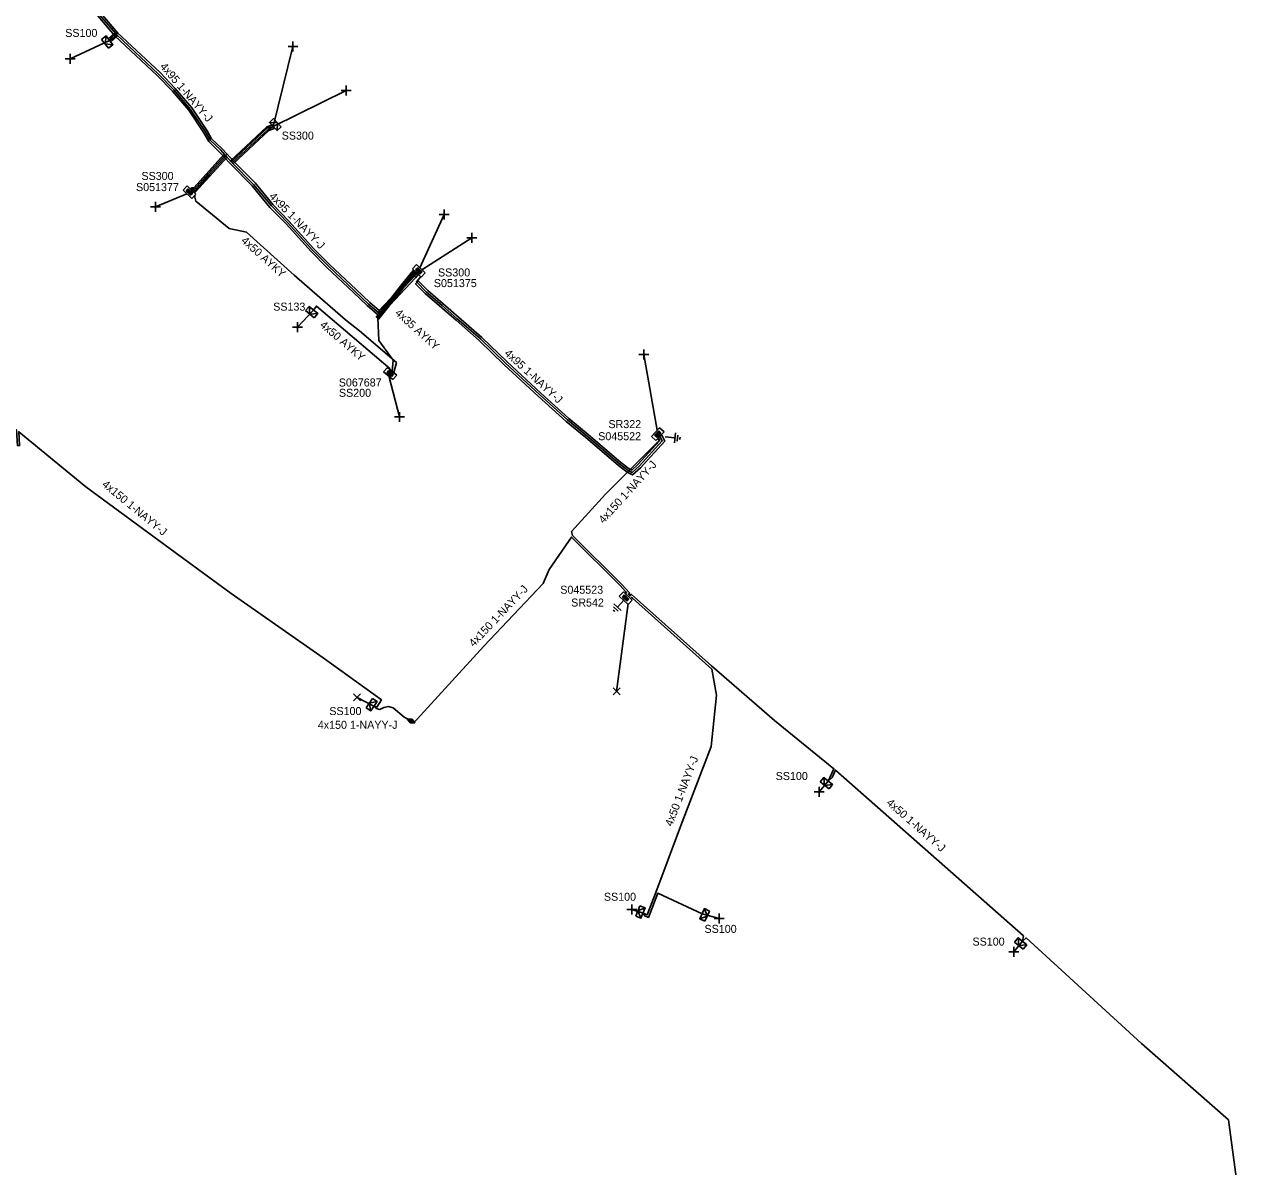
# Model space of a CAD drawing. Extents: x -748492 to -735633, y -1146251 to -1139940.
# Drawn here: x -736460.8 to -736309.3, y -1143691.4 to -1143548.7 of the extents above; entities that cross this region are included whole.
import ezdxf

# ---------------------------------------------------------------- set-up
doc = ezdxf.new("R2010")
doc.units = 0
for name, color, linetype in [('Vrstva 1', 7, 'Continuous'), ('Vrstva 14', 7, 'Continuous'), ('Vrstva 15', 7, 'Continuous'), ('Vrstva 19', 7, 'Continuous'), ('Vrstva 20', 7, 'Continuous'), ('Vrstva 28', 7, 'Continuous'), ('Vrstva 29', 7, 'Continuous'), ('Vrstva 30', 7, 'Continuous'), ('Vrstva 31', 7, 'Continuous'), ('Vrstva 33', 7, 'Continuous'), ('Vrstva 34', 7, 'Continuous'), ('Vrstva 4', 7, 'Continuous'), ('Vrstva 5', 7, 'Continuous'), ('Vrstva 59', 7, 'Continuous'), ('Vrstva 6', 7, 'Continuous'), ('Vrstva 8', 7, 'Continuous'), ('Vrstva 9', 7, 'Continuous')]:
    doc.layers.add(name, color=color, linetype=linetype)

# ---------------------------------------------------------------- blocks, each defined once
blk = doc.blocks.new('NN870')
at = {"layer": 'Vrstva 4'}
for points in [[(0, -0.25), (0.5, 0), (0, 0.25), (-0.5, 0), (0, -0.25)], [(0.37, 0), (0, 0.19), (-0.36, 0), (0, -0.19), (0.37, 0)], [(0.24, 0), (0, 0.12), (-0.25, 0), (0, -0.12), (0.24, 0)], [(0.12, 0), (0, 0.06), (-0.13, 0), (0, -0.06), (0.12, 0)]]:
    blk.add_lwpolyline(points, dxfattribs=at)
blk = doc.blocks.new('NN800')
at = {"layer": 'Vrstva 1'}
for points in [[(-0.44, 0.44), (0.44, -0.44)], [(-0.44, -0.44), (0.44, 0.44)]]:
    blk.add_lwpolyline(points, dxfattribs=at)
blk = doc.blocks.new('NN620')
at = {"layer": 'Vrstva 8'}
for points in [[(0.75, 0), (-0.75, 0)], [(-0.75, 0), (-0.75, -0.75)], [(0.75, -0.75), (0.75, 0)], [(-0.75, -0.75), (0.75, -0.75)], [(0.37, -0.18), (-0.38, -0.18)], [(-0.38, -0.18), (-0.38, -0.56)], [(-0.38, -0.56), (0.37, -0.56)], [(0.32, -0.23), (-0.33, -0.23)], [(-0.33, -0.23), (-0.33, -0.51)], [(-0.33, -0.51), (0.32, -0.51)], [(0.27, -0.27), (-0.28, -0.27)], [(-0.28, -0.27), (-0.28, -0.46)], [(-0.28, -0.46), (0.27, -0.46)], [(0.23, -0.32), (-0.23, -0.32)], [(-0.23, -0.32), (-0.23, -0.42)], [(-0.23, -0.42), (0.23, -0.42)], [(-0.19, -0.37), (0.19, -0.37)], [(0.23, -0.42), (0.23, -0.32)], [(0.27, -0.46), (0.27, -0.27)], [(0.32, -0.51), (0.32, -0.23)], [(0.37, -0.56), (0.37, -0.18)]]:
    blk.add_lwpolyline(points, dxfattribs=at)
blk = doc.blocks.new('NN630')
at = {"layer": 'Vrstva 9'}
for points in [[(0, -0.7), (-0.7, 0)], [(-0.7, -0.7), (-0.7, 0), (0.7, 0), (0.7, -0.7)], [(-0.7, -0.7), (0.7, -0.7)], [(0, -0.7), (0.7, 0)]]:
    blk.add_lwpolyline(points, dxfattribs=at)
blk = doc.blocks.new('NN810')
at = {"layer": 'Vrstva 14'}
for points in [[(0, -0.64), (0, -1.89)], [(0.63, -1.89), (-0.62, -1.89)], [(0.39, -2.2), (-0.4, -2.2)], [(0, -2.52), (-0.12, -2.52)], [(0.14, -2.52), (0, -2.52)]]:
    blk.add_lwpolyline(points, dxfattribs=at)

msp = doc.modelspace()

# ---------------------------------------------------------------- linework, layer by layer
at = {"layer": 'Vrstva 20'}
for points in [[(-736457.74, -1143539.08), (-736451.22, -1143547.37), (-736449.08, -1143549.86), (-736449.47, -1143550.17), (-736451.6, -1143547.69), (-736458.13, -1143539.4)], [(-736449.47, -1143549.81), (-736449.13, -1143550.18), (-736449.96, -1143550.93), (-736450.3, -1143550.56)], [(-736435.43, -1143564.98), (-736435.78, -1143565.34), (-736436.46, -1143564.61), (-736437.74, -1143563.39), (-736438.34, -1143562.31), (-736440.24, -1143559.48), (-736442.28, -1143557.11), (-736444.18, -1143555.13), (-736449.47, -1143550.17), (-736449.13, -1143549.81), (-736443.82, -1143554.77), (-736441.91, -1143556.77), (-736439.84, -1143559.18), (-736437.92, -1143562.05), (-736437.39, -1143563.03), (-736436.1, -1143564.25)], [(-736435.03, -1143565.79), (-736430.49, -1143561.56), (-736429.76, -1143561.28), (-736429.58, -1143561.74), (-736430.21, -1143562), (-736434.69, -1143566.15)], [(-736435.79, -1143564.98), (-736435.42, -1143565.32), (-736439.37, -1143569.67), (-736439.88, -1143569.68), (-736439.9, -1143569.18), (-736439.59, -1143569.17)], [(-736416.44, -1143584.5), (-736416.4, -1143585.2), (-736417.95, -1143583.87), (-736419.66, -1143582.24), (-736422.98, -1143579.1), (-736424.95, -1143577.11), (-736428.07, -1143573.66), (-736430.09, -1143571.6), (-736432.33, -1143568.9), (-736435.04, -1143566.14), (-736435.79, -1143565.32), (-736435.43, -1143564.98), (-736434.68, -1143565.79), (-736431.95, -1143568.56), (-736429.71, -1143571.26), (-736427.71, -1143573.32), (-736424.59, -1143576.77), (-736422.64, -1143578.74), (-736419.32, -1143581.88), (-736417.61, -1143583.49)], [(-736411.88, -1143579.72), (-736413.15, -1143581.31), (-736416.47, -1143585.53), (-736416.79, -1143585.29), (-736413.47, -1143581.07), (-736412.19, -1143579.47)], [(-736416.44, -1143584.5), (-736412.27, -1143580.07), (-736411.95, -1143579.66), (-736411.55, -1143579.96), (-736411.89, -1143580.39), (-736416.4, -1143585.2)], [(-736381.37, -1143600.72), (-736381.59, -1143600.29), (-736381.15, -1143600.06), (-736380.77, -1143600.8), (-736383.8, -1143604.12), (-736384.8, -1143605.01), (-736385.47, -1143604.66), (-736386.56, -1143603.84), (-736390.64, -1143600.35), (-736393.09, -1143598.33), (-736396.57, -1143595.16), (-736400.81, -1143591.26), (-736403.96, -1143588.21), (-736406.84, -1143585.7), (-736410.71, -1143582.36), (-736411.89, -1143581.17), (-736411.55, -1143580.8), (-736410.37, -1143582), (-736406.52, -1143585.32), (-736403.62, -1143587.85), (-736400.47, -1143590.9), (-736396.23, -1143594.8), (-736392.77, -1143597.95), (-736390.32, -1143599.97), (-736386.24, -1143603.46), (-736385.21, -1143604.24), (-736384.88, -1143604.41), (-736384.16, -1143603.76)]]:
    msp.add_lwpolyline(points, close=True, dxfattribs=at)
at = {"layer": 'Vrstva 5'}
for points in [[(-736440, -1143569.33), (-736439.53, -1143569.32), (-736437.81, -1143567.4), (-736435.68, -1143565.08), (-736436.28, -1143564.43), (-736437.54, -1143563.23), (-736438.13, -1143562.18), (-736440.04, -1143559.33), (-736442.09, -1143556.94), (-736444, -1143554.95), (-736449.23, -1143550.06), (-736449.83, -1143550.6), (-736450.13, -1143550.75), (-736449.94, -1143550.44), (-736449.36, -1143549.91), (-736451.41, -1143547.53)], [(-736439.78, -1143569.53), (-736439.43, -1143569.52), (-736437.67, -1143567.54), (-736435.54, -1143565.22), (-736434.93, -1143565.9), (-736430.4, -1143561.69), (-736429.67, -1143561.51), (-736430.3, -1143561.87), (-736434.79, -1143566.04), (-736432.14, -1143568.73), (-736429.9, -1143571.43), (-736427.89, -1143573.49), (-736424.77, -1143576.94), (-736422.81, -1143578.92), (-736419.49, -1143582.06), (-736417.78, -1143583.68), (-736416.42, -1143584.85), (-736412.08, -1143580.23), (-736411.75, -1143579.81)], [(-736515.32, -1143576.46), (-736515.17, -1143575.77), (-736513.66, -1143575.89), (-736509.94, -1143570.26), (-736509.33, -1143569.38), (-736507.61, -1143567.78), (-736506.87, -1143567.6), (-736496.45, -1143574.03), (-736485.93, -1143581.91), (-736472.94, -1143591.01), (-736461.73, -1143599.42), (-736461.61, -1143601.38), (-736461.36, -1143601.36), (-736461.47, -1143599.62), (-736453.1, -1143606.51), (-736442.54, -1143614.26), (-736434.94, -1143619.81), (-736423.45, -1143627.86), (-736416.15, -1143633.12), (-736416.73, -1143634), (-736417.1, -1143633.9)], [(-736414.6, -1143592.21), (-736414.29, -1143590.99), (-736418.92, -1143587.04), (-736420.65, -1143585.66), (-736427.08, -1143580.07), (-736433.02, -1143574.7), (-736435.2, -1143574.24), (-736439.34, -1143570.83), (-736439.49, -1143570.33), (-736439.47, -1143570.06)], [(-736412.03, -1143579.59), (-736413.31, -1143581.19), (-736416.63, -1143585.41), (-736416.5, -1143588.23), (-736414.7, -1143590.69), (-736414.83, -1143592.06)], [(-736411.27, -1143580.28), (-736411.38, -1143580.4), (-736411.8, -1143580.9), (-736410.54, -1143582.18), (-736408.56, -1143583.87), (-736406.68, -1143585.51), (-736403.79, -1143588.03), (-736400.64, -1143591.08), (-736396.4, -1143594.98), (-736392.93, -1143598.14), (-736390.48, -1143600.16), (-736386.4, -1143603.65), (-736385.34, -1143604.45), (-736384.84, -1143604.71), (-736383.98, -1143603.94), (-736381.07, -1143600.76), (-736381.37, -1143600.18)], [(-736415.09, -1143591.76), (-736424.29, -1143583.93), (-736424.64, -1143584.42)], [(-736385.31, -1143620.01), (-736385.15, -1143619.75), (-736386.12, -1143618.69), (-736392.28, -1143612.57), (-736392.4, -1143612.08), (-736388.16, -1143607.43), (-736381.48, -1143600.72), (-736381.67, -1143600.5)], [(-736412.44, -1143635.73), (-736412.14, -1143636.01), (-736403.38, -1143626.39), (-736395.95, -1143618.59), (-736395.22, -1143616.84), (-736392.42, -1143612.78), (-736386.3, -1143618.86), (-736385.66, -1143619.56), (-736385.52, -1143619.82)], [(-736385.15, -1143620.16), (-736384.96, -1143619.92), (-736374.94, -1143628.85), (-736367.07, -1143635.69), (-736359.64, -1143641.71), (-736360.36, -1143643.24), (-736359.87, -1143642.78), (-736359.45, -1143641.88), (-736347.53, -1143652.37), (-736335.93, -1143662.58), (-736336.08, -1143663.25), (-736335.63, -1143662.84), (-736321.2, -1143676.03), (-736310.34, -1143685.55), (-736309.31, -1143693.33), (-736314.3, -1143703.37), (-736314.86, -1143703.18)], [(-736384.98, -1143620.3), (-736384.78, -1143620.42), (-736374.87, -1143629.25), (-736374.32, -1143632.51), (-736374.98, -1143638.91), (-736378.81, -1143648.9), (-736381.88, -1143657.16), (-736382.95, -1143659.94), (-736383.48, -1143659.72), (-736383.25, -1143660.08), (-736382.81, -1143660.27), (-736381.65, -1143657.26), (-736376.11, -1143659.81)], [(-736417.1, -1143633.9), (-736416.83, -1143634.18), (-736416.34, -1143634.3), (-736415.86, -1143634.06), (-736415.29, -1143633.95), (-736414.7, -1143634.09), (-736413.33, -1143635.27), (-736412.44, -1143635.73)]]:
    msp.add_lwpolyline(points, dxfattribs=at)
at = {"layer": 'Vrstva 59'}
for points in [[(-736450.13, -1143550.75), (-736455.05, -1143553.06)], [(-736429.67, -1143561.51), (-736427.21, -1143551.52)], [(-736429.67, -1143561.51), (-736420.57, -1143557.01)], [(-736440.47, -1143569.9), (-736444.37, -1143571.54)], [(-736411.36, -1143579.14), (-736408.32, -1143572.51)], [(-736411.1, -1143579.39), (-736404.88, -1143575.42)], [(-736424.64, -1143584.42), (-736426.63, -1143586.58)], [(-736381.71, -1143599.41), (-736383.39, -1143589.97)], [(-736415.19, -1143592.79), (-736413.89, -1143597.78)], [(-736385.32, -1143621.09), (-736386.79, -1143632.05)], [(-736417.1, -1143633.9), (-736419.2, -1143632.8)], [(-736360.36, -1143643.24), (-736361.46, -1143644.57)], [(-736383.48, -1143659.72), (-736384.87, -1143659.27)], [(-736376.11, -1143659.81), (-736373.97, -1143660.41)], [(-736336.08, -1143663.25), (-736337.17, -1143664.58)]]:
    msp.add_lwpolyline(points, dxfattribs=at)

# ---------------------------------------------------------------- block references
at = {"layer": 'Vrstva 15'}
for p, rotation in [((-736381.37, -1143600.18), 83.76495558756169), ((-736385.39, -1143620.13), -42.83343329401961)]:
    msp.add_blockref('NN810', p, dxfattribs=dict(at, rotation=rotation))
at = {"layer": 'Vrstva 19', "rotation": 152.66764053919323}
msp.add_blockref('NN870', (-736412.44, -1143635.73), dxfattribs=at)
at = {"layer": 'Vrstva 28'}
for p, rotation in [((-736439.89, -1143569.43), -42.69992222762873), ((-736411.75, -1143579.81), 135.8443861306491), ((-736414.83, -1143592.06), -39.65990786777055), ((-736381.37, -1143600.18), -132.86177773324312), ((-736385.39, -1143620.13), -42.83343339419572)]:
    msp.add_blockref('NN620', p, dxfattribs=dict(at, rotation=rotation))
at = {"layer": 'Vrstva 31'}
for p, rotation in [((-736450.13, -1143550.75), -52.364905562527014), ((-736429.67, -1143561.51), 133.60264444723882), ((-736424.64, -1143584.42), -40.57102494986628), ((-736417.1, -1143633.9), -124.28709734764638), ((-736360.36, -1143643.24), -38.23486944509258), ((-736383.48, -1143659.72), -111.31745279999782), ((-736376.11, -1143659.81), 65.11002499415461), ((-736336.08, -1143663.25), -39.40169162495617)]:
    msp.add_blockref('NN630', p, dxfattribs=dict(at, rotation=rotation))
at = {"layer": 'Vrstva 34'}
for p, rotation in [((-736427.21, -1143551.52), 45), ((-736455.05, -1143553.06), 45), ((-736420.57, -1143557.01), 45), ((-736444.37, -1143571.54), 45), ((-736408.32, -1143572.51), 45), ((-736404.88, -1143575.42), 45), ((-736426.63, -1143586.58), 45), ((-736383.39, -1143589.97), 45), ((-736413.89, -1143597.78), 45), ((-736361.46, -1143644.57), 45), ((-736384.87, -1143659.27), 45), ((-736373.97, -1143660.41), 45.00000009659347), ((-736337.17, -1143664.58), 45)]:
    msp.add_blockref('NN800', p, dxfattribs=dict(at, rotation=rotation))
for p in [(-736419.2, -1143632.8), (-736386.79, -1143632.05)]:
    msp.add_blockref('NN800', p, dxfattribs=at)

# ---------------------------------------------------------------- texts
at = {"layer": 'Vrstva 29'}
for s, p in [('S051377', (-736446.82, -1143569.57)), ('S051375', (-736409.61, -1143581.56)), ('S067687', (-736421.49, -1143593.97)), ('S045522', (-736389.08, -1143600.68)), ('S045523', (-736393.82, -1143619.85))]:
    msp.add_text(s, height=1, dxfattribs=at).set_placement(p)
at = {"layer": 'Vrstva 30'}
for s, p in [('SS300', (-736446.14, -1143568.18)), ('SS300', (-736409.09, -1143580.23)), ('SS200', (-736421.47, -1143595.26)), ('SR322', (-736387.8, -1143599.17)), ('SR542', (-736392.46, -1143621.45))]:
    msp.add_text(s, height=1, dxfattribs=at).set_placement(p)
at = {"layer": 'Vrstva 33'}
for s, p in [('SS100', (-736455.66, -1143550.32)), ('SS300', (-736428.62, -1143563.14)), ('SS133', (-736429.68, -1143584.5)), ('SS100', (-736422.67, -1143635)), ('SS100', (-736366.91, -1143643.11)), ('SS100', (-736388.37, -1143658.19)), ('SS100', (-736375.8, -1143662.2)), ('SS100', (-736342.32, -1143663.79))]:
    msp.add_text(s, height=1, dxfattribs=at).set_placement(p)
at = {"layer": 'Vrstva 6'}
for s, rotation, p in [('4x95 1-NAYY-J', 310.621, (-736443.9, -1143554.05)), ('4x95 1-NAYY-J', 314.296, (-736430.26, -1143570.31)), ('4x50 AYKY', 318.118, (-736433.76, -1143575.88)), ('4x35 AYKY', 317.888, (-736414.55, -1143584.91)), ('4x50 AYKY', 319.429, (-736423.93, -1143586.42)), ('4x95 1-NAYY-J', 317.392, (-736400.87, -1143589.94)), ('4x150 1-NAYY-J', 47.641, (-736388.41, -1143611.15)), ('4x150 1-NAYY-J', 320.54, (-736451.15, -1143606.35)), ('4x150 1-NAYY-J', 46.392, (-736404.63, -1143626.56)), ('4x50 1-NAYY-J', 69.024, (-736379.85, -1143648.98)), ('4x50 1-NAYY-J', 318.645, (-736353.15, -1143646.08))]:
    msp.add_text(s, height=1, rotation=rotation, dxfattribs=at).set_placement(p)
msp.add_text('4x150 1-NAYY-J', height=1, dxfattribs=at).set_placement((-736424.11, -1143636.72))

doc.saveas('drawing.dxf')
